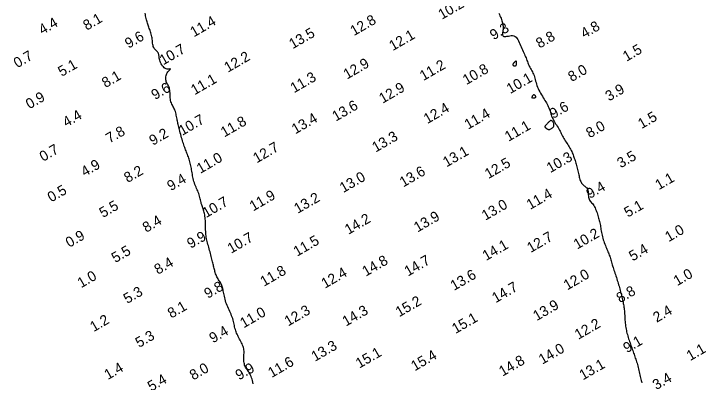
# Model space of a CAD drawing. Extents: x 3024098 to 3056816, y 418252 to 509144.
# Drawn here: x 3028270.1 to 3028607, y 426323.9 to 426503.2 of the extents above; entities that cross this region are included whole.
import ezdxf

# ---------------------------------------------------------------- set-up
doc = ezdxf.new("R2010")
doc.units = 0
doc.layers.add('V-CHAN-CONT-EL10', color=7, linetype='Continuous')
doc.layers.add('V-TOPO-SOUN-0911', color=7, linetype='Continuous')

msp = doc.modelspace()

# ---------------------------------------------------------------- linework, layer by layer
at = {"layer": 'V-CHAN-CONT-EL10'}
for points in [[(3028386.55, 426323.12), (3028386.39, 426323.87), (3028386.23, 426324.6), (3028386.04, 426325.31), (3028385.84, 426326), (3028385.6, 426326.66), (3028385.33, 426327.29), (3028385.01, 426327.89), (3028384.67, 426328.46), (3028384.31, 426329.01), (3028383.94, 426329.54), (3028383.58, 426330.07), (3028383.24, 426330.59), (3028382.93, 426331.12), (3028382.66, 426331.66), (3028382.45, 426332.21), (3028382.3, 426332.77), (3028382.18, 426333.34), (3028382.11, 426333.92), (3028382.07, 426334.5), (3028382.05, 426335.09), (3028382.06, 426335.67), (3028382.08, 426336.24), (3028382.11, 426336.8), (3028382.13, 426337.36), (3028382.15, 426337.92), (3028382.16, 426338.47), (3028382.14, 426339.02), (3028382.1, 426339.58), (3028382.01, 426340.14), (3028381.88, 426340.71), (3028381.7, 426341.29), (3028381.47, 426341.88), (3028381.21, 426342.48), (3028380.92, 426343.08), (3028380.61, 426343.68), (3028380.29, 426344.27), (3028379.97, 426344.87), (3028379.65, 426345.46), (3028379.36, 426346.04), (3028379.07, 426346.61), (3028378.81, 426347.18), (3028378.56, 426347.76), (3028378.33, 426348.34), (3028378.11, 426348.92), (3028377.92, 426349.52), (3028377.74, 426350.14), (3028377.58, 426350.77), (3028377.44, 426351.42), (3028377.29, 426352.08), (3028377.15, 426352.75), (3028376.99, 426353.43), (3028376.82, 426354.12), (3028376.63, 426354.82), (3028376.4, 426355.51), (3028376.13, 426356.21), (3028375.84, 426356.9), (3028375.52, 426357.6), (3028375.19, 426358.31), (3028374.85, 426359.02), (3028374.52, 426359.73), (3028374.2, 426360.46), (3028373.9, 426361.2), (3028373.62, 426361.96), (3028373.37, 426362.72), (3028373.15, 426363.48), (3028372.94, 426364.23), (3028372.76, 426364.98), (3028372.59, 426365.7), (3028372.44, 426366.4), (3028372.3, 426367.07), (3028372.17, 426367.71), (3028372.05, 426368.31), (3028371.93, 426368.88), (3028371.8, 426369.43), (3028371.66, 426369.95), (3028371.51, 426370.46), (3028371.33, 426370.95), (3028371.13, 426371.42), (3028370.9, 426371.89), (3028370.65, 426372.35), (3028370.37, 426372.81), (3028370.09, 426373.27), (3028369.8, 426373.73), (3028369.51, 426374.2), (3028369.24, 426374.67), (3028368.98, 426375.16), (3028368.75, 426375.66), (3028368.54, 426376.16), (3028368.34, 426376.68), (3028368.17, 426377.2), (3028368.01, 426377.72), (3028367.87, 426378.25), (3028367.73, 426378.77), (3028367.6, 426379.28), (3028367.48, 426379.8), (3028367.36, 426380.31), (3028367.24, 426380.82), (3028367.12, 426381.35), (3028366.99, 426381.89), (3028366.86, 426382.46), (3028366.72, 426383.05), (3028366.56, 426383.68), (3028366.39, 426384.35), (3028366.21, 426385.05), (3028366.02, 426385.78), (3028365.82, 426386.53), (3028365.62, 426387.28), (3028365.41, 426388.04), (3028365.2, 426388.79), (3028364.99, 426389.54), (3028364.79, 426390.26), (3028364.59, 426390.96), (3028364.4, 426391.66), (3028364.23, 426392.34), (3028364.07, 426393.03), (3028363.92, 426393.71), (3028363.8, 426394.4), (3028363.69, 426395.1), (3028363.61, 426395.82), (3028363.55, 426396.55), (3028363.5, 426397.29), (3028363.47, 426398.03), (3028363.45, 426398.78), (3028363.43, 426399.54), (3028363.41, 426400.29), (3028363.39, 426401.04), (3028363.36, 426401.78), (3028363.32, 426402.52), (3028363.27, 426403.24), (3028363.21, 426403.94), (3028363.13, 426404.63), (3028363.04, 426405.29), (3028362.93, 426405.93), (3028362.79, 426406.54), (3028362.64, 426407.11), (3028362.47, 426407.66), (3028362.29, 426408.2), (3028362.1, 426408.72), (3028361.91, 426409.23), (3028361.72, 426409.75), (3028361.54, 426410.27), (3028361.37, 426410.81), (3028361.22, 426411.38), (3028361.08, 426411.96), (3028360.94, 426412.56), (3028360.81, 426413.17), (3028360.67, 426413.79), (3028360.51, 426414.42), (3028360.33, 426415.05), (3028360.13, 426415.68), (3028359.9, 426416.31), (3028359.64, 426416.94), (3028359.36, 426417.58), (3028359.08, 426418.21), (3028358.79, 426418.85), (3028358.51, 426419.5), (3028358.25, 426420.17), (3028358, 426420.84), (3028357.78, 426421.54), (3028357.59, 426422.24), (3028357.42, 426422.95), (3028357.26, 426423.67), (3028357.12, 426424.39), (3028357, 426425.11), (3028356.88, 426425.82), (3028356.76, 426426.53), (3028356.65, 426427.22), (3028356.53, 426427.9), (3028356.41, 426428.57), (3028356.28, 426429.22), (3028356.15, 426429.87), (3028356, 426430.51), (3028355.85, 426431.13), (3028355.67, 426431.75), (3028355.48, 426432.36), (3028355.28, 426432.96), (3028355.07, 426433.55), (3028354.84, 426434.14), (3028354.62, 426434.72), (3028354.39, 426435.3), (3028354.16, 426435.87), (3028353.94, 426436.44), (3028353.72, 426437.01), (3028353.5, 426437.59), (3028353.29, 426438.17), (3028353.08, 426438.76), (3028352.88, 426439.38), (3028352.67, 426440.02), (3028352.45, 426440.69), (3028352.23, 426441.39), (3028352, 426442.13), (3028351.77, 426442.9), (3028351.54, 426443.68), (3028351.32, 426444.47), (3028351.1, 426445.25), (3028350.89, 426446.02), (3028350.69, 426446.75), (3028350.51, 426447.44), (3028350.35, 426448.08), (3028350.21, 426448.68), (3028350.08, 426449.25), (3028349.96, 426449.8), (3028349.86, 426450.33), (3028349.75, 426450.87), (3028349.65, 426451.41), (3028349.55, 426451.97), (3028349.44, 426452.57), (3028349.33, 426453.18), (3028349.2, 426453.8), (3028349.06, 426454.43), (3028348.91, 426455.06), (3028348.73, 426455.67), (3028348.54, 426456.26), (3028348.32, 426456.81), (3028348.07, 426457.33), (3028347.81, 426457.82), (3028347.54, 426458.3), (3028347.27, 426458.78), (3028347.02, 426459.27), (3028346.79, 426459.79), (3028346.59, 426460.35), (3028346.43, 426460.96), (3028346.32, 426461.63), (3028346.25, 426462.36), (3028346.21, 426463.11), (3028346.19, 426463.88), (3028346.16, 426464.64), (3028346.12, 426465.37), (3028346.06, 426466.06), (3028345.96, 426466.68), (3028345.81, 426467.23), (3028345.62, 426467.71), (3028345.41, 426468.15), (3028345.18, 426468.54), (3028344.95, 426468.92), (3028344.72, 426469.29), (3028344.51, 426469.68), (3028344.33, 426470.09), (3028344.2, 426470.55), (3028344.1, 426471.03), (3028344.05, 426471.54), (3028344.05, 426472.06), (3028344.1, 426472.58), (3028344.2, 426473.1), (3028344.35, 426473.6), (3028344.56, 426474.08), (3028344.82, 426474.52), (3028345.11, 426474.92), (3028345.42, 426475.28), (3028345.71, 426475.6), (3028345.98, 426475.86), (3028346.19, 426476.07), (3028346.32, 426476.23), (3028346.36, 426476.32), (3028346.28, 426476.35), (3028346.1, 426476.35), (3028345.83, 426476.32), (3028345.49, 426476.29), (3028345.1, 426476.29), (3028344.67, 426476.33), (3028344.22, 426476.44), (3028343.77, 426476.64), (3028343.33, 426476.93), (3028342.91, 426477.33), (3028342.52, 426477.79), (3028342.15, 426478.31), (3028341.83, 426478.87), (3028341.54, 426479.45), (3028341.3, 426480.03), (3028341.12, 426480.6), (3028340.99, 426481.13), (3028340.91, 426481.63), (3028340.85, 426482.11), (3028340.81, 426482.55), (3028340.77, 426482.97), (3028340.7, 426483.35), (3028340.6, 426483.72), (3028340.45, 426484.06), (3028340.23, 426484.38), (3028339.97, 426484.68), (3028339.67, 426484.99), (3028339.35, 426485.29), (3028339.03, 426485.62), (3028338.72, 426485.97), (3028338.44, 426486.35), (3028338.19, 426486.78), (3028338, 426487.26), (3028337.86, 426487.79), (3028337.76, 426488.35), (3028337.68, 426488.95), (3028337.61, 426489.56), (3028337.55, 426490.19), (3028337.48, 426490.83), (3028337.39, 426491.46), (3028337.28, 426492.08), (3028337.14, 426492.69), (3028336.99, 426493.29), (3028336.81, 426493.88), (3028336.63, 426494.45), (3028336.44, 426495.02), (3028336.25, 426495.57), (3028336.05, 426496.11), (3028335.86, 426496.64), (3028335.68, 426497.17), (3028335.5, 426497.68), (3028335.33, 426498.2), (3028335.16, 426498.73), (3028335, 426499.26), (3028334.84, 426499.8), (3028334.69, 426500.36), (3028334.55, 426500.95), (3028334.41, 426501.55), (3028334.27, 426502.17), (3028334.15, 426502.82), (3028334.04, 426503.48)], [(3028506.13, 426503.49), (3028506.42, 426502.87), (3028506.7, 426502.26), (3028506.96, 426501.64), (3028507.2, 426501.04), (3028507.42, 426500.45), (3028507.62, 426499.87), (3028507.79, 426499.32), (3028507.93, 426498.79), (3028508.05, 426498.27), (3028508.13, 426497.75), (3028508.19, 426497.24), (3028508.21, 426496.72), (3028508.21, 426496.19), (3028508.18, 426495.64), (3028508.11, 426495.07), (3028508.04, 426494.51), (3028507.98, 426493.95), (3028507.94, 426493.44), (3028507.96, 426492.98), (3028508.06, 426492.6), (3028508.24, 426492.31), (3028508.54, 426492.14), (3028508.97, 426492.09), (3028509.5, 426492.14), (3028510.11, 426492.26), (3028510.78, 426492.4), (3028511.48, 426492.53), (3028512.18, 426492.61), (3028512.85, 426492.62), (3028513.47, 426492.5), (3028514.02, 426492.23), (3028514.51, 426491.83), (3028514.94, 426491.32), (3028515.32, 426490.72), (3028515.67, 426490.04), (3028516, 426489.32), (3028516.31, 426488.57), (3028516.63, 426487.82), (3028516.95, 426487.08), (3028517.28, 426486.35), (3028517.61, 426485.64), (3028517.94, 426484.94), (3028518.27, 426484.27), (3028518.57, 426483.6), (3028518.87, 426482.96), (3028519.14, 426482.33), (3028519.39, 426481.71), (3028519.61, 426481.11), (3028519.83, 426480.52), (3028520.04, 426479.95), (3028520.25, 426479.38), (3028520.46, 426478.82), (3028520.7, 426478.27), (3028520.95, 426477.72), (3028521.23, 426477.17), (3028521.53, 426476.62), (3028521.84, 426476.07), (3028522.15, 426475.52), (3028522.46, 426474.95), (3028522.76, 426474.37), (3028523.04, 426473.77), (3028523.29, 426473.15), (3028523.51, 426472.51), (3028523.7, 426471.84), (3028523.88, 426471.16), (3028524.06, 426470.46), (3028524.25, 426469.74), (3028524.45, 426469.02), (3028524.69, 426468.28), (3028524.96, 426467.53), (3028525.28, 426466.78), (3028525.65, 426466.03), (3028526.04, 426465.27), (3028526.46, 426464.53), (3028526.9, 426463.79), (3028527.34, 426463.08), (3028527.77, 426462.38), (3028528.19, 426461.7), (3028528.58, 426461.04), (3028528.96, 426460.42), (3028529.3, 426459.8), (3028529.63, 426459.21), (3028529.93, 426458.63), (3028530.2, 426458.05), (3028530.45, 426457.48), (3028530.68, 426456.91), (3028530.88, 426456.34), (3028531.07, 426455.76), (3028531.25, 426455.18), (3028531.43, 426454.59), (3028531.63, 426454), (3028531.84, 426453.4), (3028532.07, 426452.8), (3028532.35, 426452.18), (3028532.66, 426451.57), (3028533, 426450.95), (3028533.38, 426450.32), (3028533.77, 426449.7), (3028534.16, 426449.08), (3028534.56, 426448.46), (3028534.94, 426447.84), (3028535.3, 426447.23), (3028535.64, 426446.63), (3028535.95, 426446.04), (3028536.25, 426445.46), (3028536.54, 426444.87), (3028536.83, 426444.29), (3028537.12, 426443.71), (3028537.43, 426443.13), (3028537.76, 426442.54), (3028538.12, 426441.95), (3028538.49, 426441.35), (3028538.88, 426440.75), (3028539.28, 426440.15), (3028539.67, 426439.56), (3028540.06, 426438.97), (3028540.42, 426438.38), (3028540.76, 426437.81), (3028541.07, 426437.24), (3028541.35, 426436.68), (3028541.61, 426436.13), (3028541.85, 426435.59), (3028542.07, 426435.04), (3028542.28, 426434.5), (3028542.48, 426433.96), (3028542.68, 426433.41), (3028542.87, 426432.85), (3028543.06, 426432.29), (3028543.26, 426431.72), (3028543.45, 426431.14), (3028543.63, 426430.55), (3028543.81, 426429.95), (3028543.98, 426429.34), (3028544.15, 426428.72), (3028544.3, 426428.08), (3028544.45, 426427.43), (3028544.59, 426426.79), (3028544.73, 426426.14), (3028544.87, 426425.5), (3028545.01, 426424.87), (3028545.15, 426424.26), (3028545.3, 426423.67), (3028545.45, 426423.11), (3028545.61, 426422.58), (3028545.78, 426422.08), (3028545.97, 426421.61), (3028546.18, 426421.18), (3028546.42, 426420.77), (3028546.68, 426420.41), (3028546.97, 426420.08), (3028547.29, 426419.78), (3028547.64, 426419.51), (3028547.99, 426419.25), (3028548.33, 426418.99), (3028548.66, 426418.71), (3028548.96, 426418.41), (3028549.21, 426418.07), (3028549.4, 426417.68), (3028549.52, 426417.23), (3028549.6, 426416.72), (3028549.64, 426416.18), (3028549.65, 426415.61), (3028549.67, 426415.03), (3028549.71, 426414.46), (3028549.78, 426413.91), (3028549.9, 426413.38), (3028550.09, 426412.9), (3028550.33, 426412.45), (3028550.62, 426412.02), (3028550.95, 426411.61), (3028551.29, 426411.19), (3028551.65, 426410.77), (3028552, 426410.32), (3028552.35, 426409.83), (3028552.67, 426409.3), (3028552.96, 426408.73), (3028553.23, 426408.13), (3028553.49, 426407.51), (3028553.72, 426406.88), (3028553.94, 426406.24), (3028554.15, 426405.6), (3028554.34, 426404.98), (3028554.52, 426404.37), (3028554.7, 426403.77), (3028554.86, 426403.18), (3028555.02, 426402.6), (3028555.16, 426402.01), (3028555.3, 426401.42), (3028555.42, 426400.81), (3028555.54, 426400.19), (3028555.65, 426399.55), (3028555.75, 426398.88), (3028555.85, 426398.2), (3028555.96, 426397.51), (3028556.08, 426396.8), (3028556.21, 426396.09), (3028556.36, 426395.36), (3028556.53, 426394.64), (3028556.73, 426393.92), (3028556.95, 426393.2), (3028557.19, 426392.49), (3028557.45, 426391.79), (3028557.71, 426391.1), (3028557.98, 426390.43), (3028558.25, 426389.78), (3028558.51, 426389.15), (3028558.77, 426388.54), (3028559.01, 426387.96), (3028559.25, 426387.39), (3028559.48, 426386.83), (3028559.7, 426386.28), (3028559.91, 426385.74), (3028560.11, 426385.19), (3028560.3, 426384.64), (3028560.48, 426384.07), (3028560.65, 426383.5), (3028560.82, 426382.91), (3028560.99, 426382.31), (3028561.16, 426381.69), (3028561.34, 426381.06), (3028561.52, 426380.42), (3028561.71, 426379.76), (3028561.92, 426379.09), (3028562.14, 426378.4), (3028562.37, 426377.7), (3028562.6, 426376.99), (3028562.84, 426376.28), (3028563.08, 426375.56)], [(3028563.08, 426375.56), (3028563.32, 426374.85), (3028563.56, 426374.13), (3028563.79, 426373.42), (3028564.02, 426372.71), (3028564.24, 426372.01), (3028564.45, 426371.31), (3028564.66, 426370.61), (3028564.86, 426369.92), (3028565.05, 426369.24), (3028565.24, 426368.56), (3028565.42, 426367.88), (3028565.58, 426367.21), (3028565.75, 426366.55), (3028565.9, 426365.9), (3028566.05, 426365.25), (3028566.19, 426364.62), (3028566.32, 426364), (3028566.45, 426363.39), (3028566.57, 426362.79), (3028566.68, 426362.2), (3028566.79, 426361.62), (3028566.89, 426361.03), (3028566.98, 426360.43), (3028567.07, 426359.82), (3028567.14, 426359.19), (3028567.21, 426358.53), (3028567.27, 426357.84), (3028567.33, 426357.13), (3028567.38, 426356.39), (3028567.43, 426355.64), (3028567.48, 426354.88), (3028567.53, 426354.12), (3028567.59, 426353.36), (3028567.66, 426352.62), (3028567.74, 426351.88), (3028567.83, 426351.16), (3028567.94, 426350.45), (3028568.06, 426349.74), (3028568.19, 426349.05), (3028568.33, 426348.37), (3028568.5, 426347.69), (3028568.68, 426347.01), (3028568.87, 426346.34), (3028569.08, 426345.67), (3028569.3, 426345.01), (3028569.52, 426344.34), (3028569.76, 426343.69), (3028569.99, 426343.04), (3028570.22, 426342.39), (3028570.45, 426341.75), (3028570.68, 426341.11), (3028570.89, 426340.49), (3028571.1, 426339.86), (3028571.31, 426339.24), (3028571.52, 426338.63), (3028571.73, 426338.02), (3028571.93, 426337.41), (3028572.14, 426336.8), (3028572.35, 426336.2), (3028572.55, 426335.6), (3028572.76, 426334.98), (3028572.97, 426334.36), (3028573.18, 426333.73), (3028573.38, 426333.09), (3028573.58, 426332.42), (3028573.77, 426331.74), (3028573.95, 426331.03), (3028574.13, 426330.3), (3028574.3, 426329.56), (3028574.47, 426328.82), (3028574.64, 426328.08), (3028574.8, 426327.36), (3028574.96, 426326.66), (3028575.12, 426325.99), (3028575.28, 426325.35), (3028575.44, 426324.74), (3028575.61, 426324.15), (3028575.77, 426323.56)]]:
    msp.add_lwpolyline(points, dxfattribs=at)
for points in [[(3028514.74, 426478.62), (3028514.79, 426478.86), (3028514.81, 426479.12), (3028514.81, 426479.38), (3028514.8, 426479.62), (3028514.77, 426479.84), (3028514.72, 426480.02), (3028514.65, 426480.14), (3028514.56, 426480.2), (3028514.46, 426480.2), (3028514.34, 426480.16), (3028514.21, 426480.07), (3028514.08, 426479.96), (3028513.94, 426479.83), (3028513.81, 426479.69), (3028513.68, 426479.54), (3028513.56, 426479.41), (3028513.44, 426479.29), (3028513.33, 426479.17), (3028513.24, 426479.06), (3028513.16, 426478.96), (3028513.09, 426478.86), (3028513.03, 426478.77), (3028512.99, 426478.68), (3028512.97, 426478.59), (3028512.96, 426478.51), (3028512.96, 426478.43), (3028512.98, 426478.35), (3028513, 426478.28), (3028513.04, 426478.21), (3028513.09, 426478.15), (3028513.15, 426478.09), (3028513.21, 426478.04), (3028513.28, 426477.99), (3028513.36, 426477.95), (3028513.45, 426477.92), (3028513.54, 426477.89), (3028513.64, 426477.87), (3028513.74, 426477.85), (3028513.85, 426477.85), (3028513.97, 426477.85), (3028514.08, 426477.86), (3028514.2, 426477.88), (3028514.31, 426477.93), (3028514.42, 426478), (3028514.52, 426478.1), (3028514.61, 426478.24), (3028514.69, 426478.41)], [(3028523.28, 426462.27), (3028523.45, 426462.3), (3028523.62, 426462.34), (3028523.77, 426462.39), (3028523.91, 426462.46), (3028524.03, 426462.54), (3028524.1, 426462.65), (3028524.13, 426462.78), (3028524.1, 426462.92), (3028524.03, 426463.08), (3028523.92, 426463.25), (3028523.78, 426463.4), (3028523.62, 426463.54), (3028523.44, 426463.65), (3028523.27, 426463.72), (3028523.09, 426463.74), (3028522.93, 426463.71), (3028522.79, 426463.62), (3028522.65, 426463.5), (3028522.54, 426463.35), (3028522.44, 426463.19), (3028522.35, 426463.02), (3028522.29, 426462.85), (3028522.24, 426462.71), (3028522.21, 426462.59), (3028522.19, 426462.49), (3028522.19, 426462.42), (3028522.21, 426462.36), (3028522.24, 426462.33), (3028522.27, 426462.3), (3028522.32, 426462.28), (3028522.37, 426462.26), (3028522.43, 426462.25), (3028522.49, 426462.24), (3028522.57, 426462.23), (3028522.65, 426462.22), (3028522.75, 426462.22), (3028522.85, 426462.23), (3028522.98, 426462.24), (3028523.12, 426462.25)], [(3028529.75, 426447.06), (3028529.91, 426446.99), (3028530.08, 426446.94), (3028530.25, 426446.9), (3028530.45, 426446.89), (3028530.66, 426446.91), (3028530.89, 426446.96), (3028531.14, 426447.04), (3028531.42, 426447.17), (3028531.7, 426447.32), (3028531.99, 426447.51), (3028532.26, 426447.73), (3028532.5, 426447.98), (3028532.71, 426448.25), (3028532.87, 426448.54), (3028532.96, 426448.86), (3028532.98, 426449.19), (3028532.93, 426449.53), (3028532.84, 426449.87), (3028532.7, 426450.2), (3028532.54, 426450.5), (3028532.36, 426450.78), (3028532.17, 426451.01), (3028531.99, 426451.18), (3028531.83, 426451.3), (3028531.68, 426451.36), (3028531.53, 426451.37), (3028531.39, 426451.33), (3028531.25, 426451.24), (3028531.09, 426451.12), (3028530.93, 426450.96), (3028530.74, 426450.77), (3028530.53, 426450.55), (3028530.3, 426450.32), (3028530.06, 426450.08), (3028529.82, 426449.83), (3028529.58, 426449.58), (3028529.36, 426449.35), (3028529.16, 426449.14), (3028528.98, 426448.95), (3028528.84, 426448.79), (3028528.73, 426448.67), (3028528.64, 426448.57), (3028528.58, 426448.49), (3028528.54, 426448.43), (3028528.51, 426448.38), (3028528.49, 426448.34), (3028528.48, 426448.31), (3028528.48, 426448.28), (3028528.48, 426448.25), (3028528.49, 426448.22), (3028528.51, 426448.19), (3028528.54, 426448.15), (3028528.57, 426448.1), (3028528.62, 426448.04), (3028528.68, 426447.97), (3028528.76, 426447.88), (3028528.85, 426447.78), (3028528.95, 426447.68), (3028529.06, 426447.57), (3028529.19, 426447.46), (3028529.32, 426447.35), (3028529.46, 426447.24), (3028529.6, 426447.15)]]:
    msp.add_lwpolyline(points, close=True, dxfattribs=at)

# ---------------------------------------------------------------- texts
at = {"layer": 'V-TOPO-SOUN-0911'}
for s, p in [('10.2 ', (3028478.44, 426500.29)), ('8.1', (3028305.62, 426494.94)), ('11.4 ', (3028357.74, 426491.72)), ('12.8 ', (3028435.63, 426492.31)), ('4.4', (3028284.02, 426492.88)), ('9.3', (3028503.57, 426490.29)), ('4.8', (3028547.77, 426491.14)), ('13.5 ', (3028405.83, 426485.95)), ('9.6', (3028325.95, 426486.19)), ('12.1 ', (3028454.52, 426485.04)), ('8.8', (3028525.98, 426486.22)), ('10.7 ', (3028342.81, 426478.08)), ('1.5', (3028568.26, 426479.82)), ('0.7', (3028271.81, 426476.67)), ('12.2 ', (3028374.28, 426474.5)), ('5.1', (3028293.42, 426472.49)), ('12.9 ', (3028432.28, 426471.19)), ('11.2 ', (3028469.42, 426470.43)), ('10.8 ', (3028490.35, 426468.46)), ('8.0', (3028541.61, 426469.94)), ('8.1', (3028314.74, 426467.01)), ('11.1 ', (3028358.08, 426463.52)), ('11.3 ', (3028406.49, 426464.49)), ('10.1 ', (3028511.69, 426464.11)), ('9.6', (3028338.81, 426461.16)), ('12.9 ', (3028449.6, 426459.41)), ('3.9', (3028559.74, 426460.5)), ('0.9', (3028277.72, 426456.66)), ('13.6 ', (3028426.83, 426450.69)), ('12.4 ', (3028471.32, 426449.47)), ('9.6', (3028532.61, 426451.97)), ('4.4', (3028295.7, 426447.87)), ('13.4 ', (3028407.12, 426444.48)), ('11.4 ', (3028491.17, 426446.74)), ('1.5', (3028575.61, 426447.05)), ('10.7 ', (3028352.1, 426443.76)), ('11.8 ', (3028372.57, 426442.97)), ('7.8', (3028316.7, 426439.99)), ('11.1 ', (3028510.81, 426440.85)), ('8.0', (3028550.34, 426442.55)), ('9.2', (3028337.79, 426438.94)), ('13.3 ', (3028446.22, 426435.62)), ('0.7', (3028284.41, 426431.1)), ('12.7 ', (3028388.32, 426430.34)), ('13.1 ', (3028480.69, 426428.39)), ('11.0 ', (3028360.87, 426425.25)), ('10.3 ', (3028531.17, 426425.58)), ('3.5', (3028565.47, 426427.92)), ('4.9', (3028304.59, 426423.75)), ('12.5 ', (3028501.07, 426422.7)), ('8.2', (3028325.52, 426420.77)), ('13.6 ', (3028459.64, 426418.63)), ('9.4', (3028346.49, 426416.8)), ('13.0 ', (3028430.46, 426415.9)), ('1.1', (3028584, 426417.3)), ('9.4', (3028550.46, 426413.02)), ('0.5', (3028288.31, 426411.32)), ('11.4 ', (3028521.39, 426407.7)), ('10.7 ', (3028363.71, 426403.73)), ('11.9 ', (3028386.61, 426406.95)), ('13.2 ', (3028408.27, 426405.8)), ('5.5', (3028313.5, 426403.74)), ('13.0 ', (3028499.59, 426402.42)), ('5.1', (3028568.91, 426403.92)), ('8.4', (3028334.58, 426396.55)), ('14.2 ', (3028432.94, 426395.56)), ('13.9 ', (3028466.57, 426396.68)), ('0.9', (3028297.11, 426389.24)), ('10.2 ', (3028544.26, 426388.38)), ('1.0', (3028588.79, 426391.99)), ('9.9', (3028356.17, 426388.75)), ('10.7 ', (3028375.85, 426386.34)), ('11.5 ', (3028407.96, 426384.9)), ('12.7 ', (3028521.62, 426386.7)), ('14.1 ', (3028499.95, 426382.82)), ('5.4', (3028571.26, 426382.61)), ('5.5', (3028319.48, 426381.79)), ('8.4', (3028340.25, 426376.11)), ('14.8 ', (3028441.43, 426375.19)), ('14.7 ', (3028461.94, 426375.25)), ('1.0', (3028302.87, 426369.55)), ('11.8 ', (3028391.83, 426370.27)), ('12.4 ', (3028421.52, 426369.32)), ('13.6 ', (3028484.35, 426368.27)), ('12.0 ', (3028539.42, 426368.49)), ('1.0', (3028592.93, 426370.57)), ('9.8', (3028364.53, 426364.4)), ('14.7 ', (3028504.59, 426362.26)), ('8.8', (3028565.12, 426362.2)), ('5.3', (3028325.29, 426361.88)), ('15.2 ', (3028457.67, 426355.44)), ('13.9 ', (3028524.57, 426353.54)), ('8.1', (3028346.76, 426354.77)), ('12.3 ', (3028403.61, 426350.94)), ('14.3 ', (3028431.76, 426350.88)), ('2.4', (3028582.97, 426352.75)), ('11.0 ', (3028381.97, 426350.02)), ('15.1 ', (3028485.08, 426347.28)), ('1.2', (3028308.99, 426348.19)), ('12.2 ', (3028544.81, 426344.45)), ('9.4', (3028367.02, 426342.72)), ('5.3', (3028331.07, 426340.48)), ('13.3 ', (3028416.66, 426333.75)), ('9.1', (3028568.45, 426337.91)), ('15.1 ', (3028438.27, 426330.42)), ('14.0 ', (3028527.31, 426332.34)), ('1.1', (3028599.26, 426334.07)), ('15.4 ', (3028465.19, 426329.09)), ('11.6 ', (3028395.6, 426325.85)), ('14.8 ', (3028507.97, 426326.53)), ('13.1 ', (3028547.06, 426324.68)), ('1.4', (3028315.91, 426324.87)), ('8.0', (3028357.46, 426324.64)), ('9.9', (3028379.72, 426324.67)), ('5.4', (3028337.01, 426319.19)), ('3.4', (3028582.74, 426319.91))]:
    msp.add_text(s, height=5, rotation=30, dxfattribs=at).set_placement(p)

doc.saveas('drawing.dxf')
